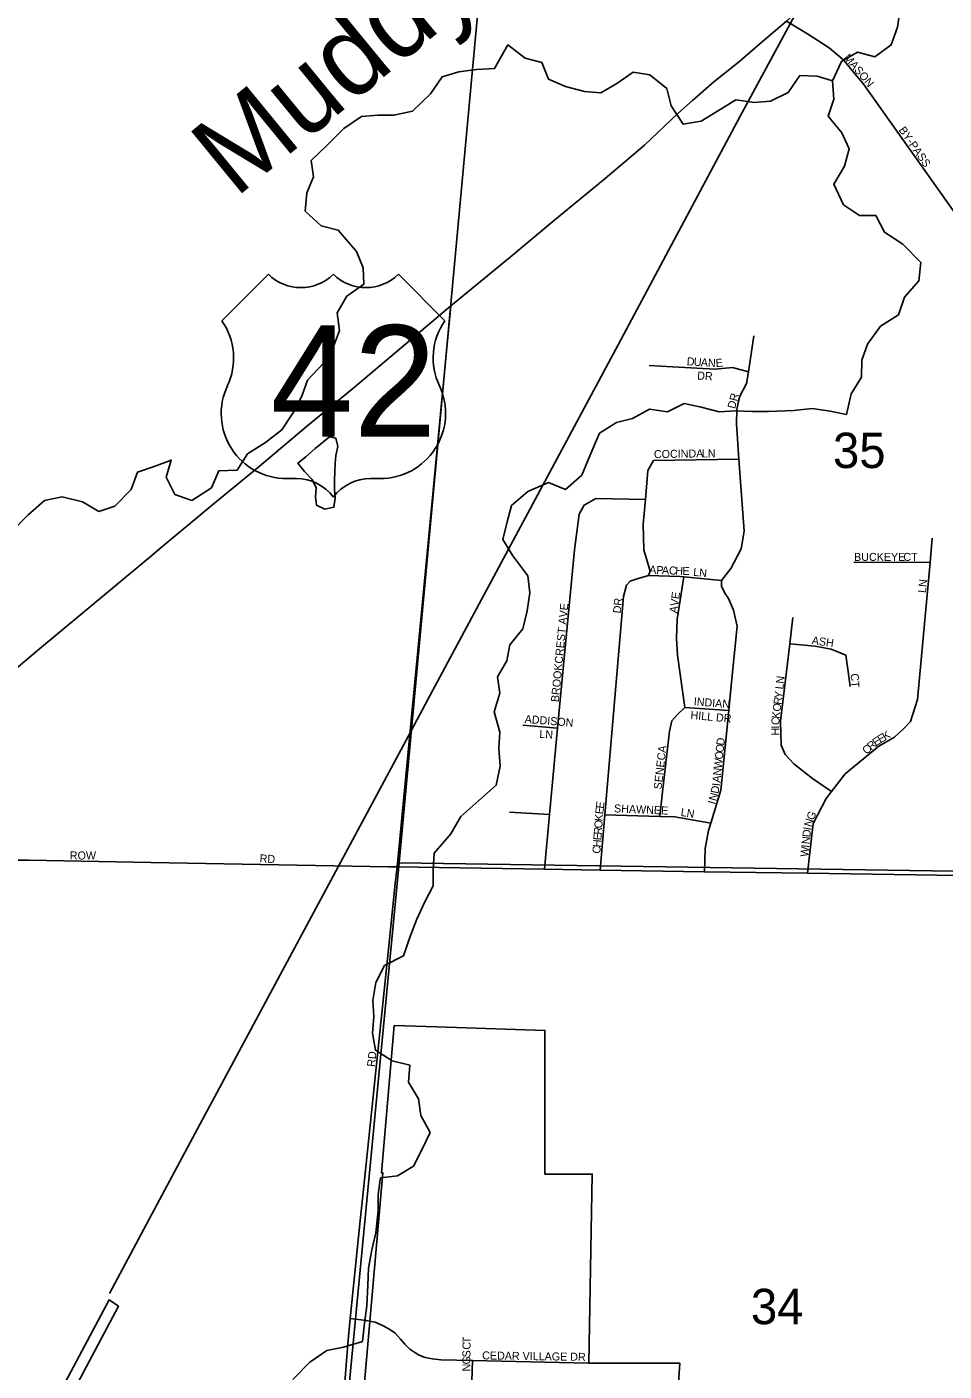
# Model space of a CAD drawing. Extents: x 0 to 1064, y 0 to 440.
# Drawn here: x 128.89 to 146.25, y 124.05 to 149.51 of the extents above; entities that cross this region are included whole.
import ezdxf

# ---------------------------------------------------------------- set-up
doc = ezdxf.new("R2010")
doc.units = 0
for name, color, linetype in [('GM_X_City_Street', 7, 'Continuous'), ('GM_X_City_Street_Text', 7, 'Continuous'), ('GM_X_Corporation', 7, 'Continuous'), ('GM_X_Minor_Lake', 7, 'Continuous'), ('GM_X_Minor_River', 7, 'Continuous'), ('GM_X_Minor_River_Text', 7, 'Continuous'), ('GM_X_Rail_Line', 7, 'Continuous'), ('GM_X_Section', 7, 'Continuous'), ('GM_X_Section_Text', 7, 'Continuous'), ('GM_X_Township_Subdivision', 7, 'Continuous'), ('GM_X_Township_Subdivision_Text', 7, 'Continuous'), ('GM_X_US_Location', 7, 'Continuous'), ('GM_X_US_Route', 7, 'Continuous'), ('GM_X_US_Shield', 7, 'Continuous')]:
    doc.layers.add(name, color=color, linetype=linetype)

msp = doc.modelspace()

# ---------------------------------------------------------------- linework, layer by layer
at = {"layer": 'GM_X_City_Street'}
for points in [[(143.264, 149.615), (143.664, 149.372), (144.073, 149.109), (144.315, 148.901)], [(144.315, 148.901), (144.327, 148.891), (144.625, 148.537)], [(144.625, 148.537), (144.707, 148.439), (146.447, 145.982), (147.245, 144.829), (147.925, 143.917), (148.212, 143.538), (148.477, 143.273), (148.959, 142.952), (150.535, 141.913), (150.768, 141.773), (151.132, 141.613), (151.749, 141.521), (152.603, 141.461)], [(135.894, 133.596), (136.915, 144.223)], [(142.352, 142.394), (142.381, 142.515), (142.507, 142.749), (142.542, 142.971), (142.648, 143.652)], [(140.668, 143.093), (141.105, 143.065), (141.912, 143.024), (142.24, 143.053), (142.542, 142.971)], [(141.713, 133.507), (141.722, 133.948), (141.79, 134.287), (141.833, 134.429), (142.019, 135.049), (142.171, 136.558), (142.213, 136.972), (142.329, 138.156), (142.263, 138.461), (142.164, 138.682), (142.094, 138.781), (142.036, 138.916), (142.032, 139.019), (142.213, 139.247), (142.409, 139.619), (142.465, 139.953), (142.364, 141.318), (142.315, 141.987), (142.321, 142.261), (142.351, 142.388), (142.352, 142.394)], [(139.739, 133.537), (139.827, 134.585), (140.178, 138.719), (140.238, 138.936), (140.306, 139.008), (140.435, 139.054), (140.655, 139.116), (140.681, 139.195), (140.562, 139.605), (140.554, 140.085), (140.593, 140.558), (140.637, 141.105), (140.744, 141.291)], [(140.744, 141.291), (142.364, 141.318)], [(138.682, 133.553), (138.78, 134.593), (138.933, 136.226), (139.25, 139.602), (139.343, 140.275), (139.432, 140.45), (139.653, 140.573), (140.593, 140.558)], [(143.662, 133.477), (143.768, 134.421), (144.015, 134.89), (144.116, 135.023), (144.377, 135.363), (145.014, 135.884), (145.31, 136.054), (145.477, 136.215), (145.608, 136.352), (145.744, 136.768), (145.981, 139.36), (146.023, 139.821)], [(144.537, 139.367), (145.981, 139.36)], [(140.655, 139.116), (141.244, 139.097), (141.318, 139.09), (142.032, 139.019)], [(140.866, 134.553), (140.919, 135.018), (141.047, 136.17), (141.094, 136.364), (141.2, 136.483), (141.342, 136.614), (141.199, 137.608), (141.182, 137.925), (141.196, 138.29), (141.318, 139.09)], [(144.116, 135.023), (143.756, 135.273), (143.403, 135.548), (143.237, 135.728), (143.162, 135.906), (143.153, 136.356), (143.325, 137.819), (143.384, 138.321)], [(143.325, 137.819), (143.804, 137.777), (144.112, 137.722), (144.389, 137.607), (144.431, 137.295), (144.468, 137.015)], [(141.342, 136.614), (142.171, 136.558)], [(138.273, 136.279), (138.933, 136.226)], [(138.025, 134.636), (138.78, 134.593)], [(139.827, 134.585), (140.866, 134.553), (141.152, 134.544), (141.833, 134.429)], [(135.735, 133.599), (131.237, 133.679), (128.934, 133.723), (125.583, 133.723), (124.325, 133.723)], [(136.691, 133.584), (135.894, 133.596), (135.735, 133.599), (135.735, 133.599)], [(135.861, 133.285), (135.894, 133.596)], [(145.3, 133.452), (143.662, 133.477), (141.713, 133.507), (139.739, 133.537), (138.682, 133.553), (136.691, 133.584)], [(151.997, 133.344), (151.837, 133.351), (145.3, 133.452)], [(135.732, 132.039), (135.861, 133.285)], [(135.246, 127.369), (135.732, 132.039)], [(135.198, 126.902), (135.246, 127.369)], [(134.966, 124.566), (135.005, 125.048), (135.198, 126.902)], [(135.005, 125.048), (135.162, 125.029)], [(134.79, 122.382), (134.966, 124.566)]]:
    msp.add_lwpolyline(points, dxfattribs=at)
at = {"layer": 'GM_X_Corporation'}
for points in [[(140.739, 116.919), (141.247, 124.197), (139.525, 124.197), (139.588, 127.782), (138.693, 127.782), (138.693, 130.502), (136.65, 130.566), (135.842, 130.593), (135.598, 127.804), (135.628, 127.802), (135.016, 120.806)], [(129.133, 122.472), (130.625, 125.279), (130.444, 125.399), (128.943, 122.576)]]:
    msp.add_lwpolyline(points, dxfattribs=at)
at = {"layer": 'GM_X_Minor_Lake'}
for points in [[(134.613, 141.745), (134.347, 141.52), (134.171, 141.362), (134.019, 141.241), (134.141, 141.083), (134.286, 140.931), (134.365, 140.773), (134.353, 140.603), (134.371, 140.445), (134.529, 140.372), (134.7, 140.409), (134.724, 140.579), (134.712, 140.743), (134.712, 140.913), (134.718, 141.083), (134.724, 141.234), (134.736, 141.386), (134.773, 141.556)], [(134.773, 141.556), (134.736, 141.714), (134.613, 141.745)]]:
    msp.add_lwpolyline(points, dxfattribs=at)
at = {"layer": 'GM_X_Minor_River'}
for points in [[(145.41, 149.801), (145.367, 149.497), (145.246, 149.163), (144.936, 148.939), (144.607, 149.024), (144.303, 148.847), (144.133, 148.483), (144.157, 148.137), (144.054, 147.815), (144.309, 147.499), (144.449, 147.195), (144.364, 146.867), (144.157, 146.527), (144.34, 146.138), (144.644, 145.932), (144.954, 145.932), (145.118, 145.616), (145.464, 145.391), (145.805, 145.045), (145.768, 144.699), (145.495, 144.389), (145.385, 144.055), (145.045, 143.836), (144.795, 143.496), (144.692, 143.192), (144.686, 142.87), (144.485, 142.555), (144.4, 142.166), (144.09, 142.227), (143.75, 142.281), (143.403, 142.239), (142.923, 142.22), (142.607, 142.22), (142.291, 142.233), (141.987, 142.214), (141.646, 142.306), (141.33, 142.372), (141.014, 142.214), (140.673, 142.263), (140.351, 142.087), (140.047, 142.014), (139.725, 141.813)], [(144.133, 148.483), (143.841, 148.574), (143.519, 148.586), (143.294, 148.264), (142.96, 148.1), (142.65, 148.07), (142.303, 148.125), (141.956, 147.912), (141.646, 147.718), (141.306, 147.663), (141.081, 148.009), (141.002, 148.337), (140.68, 148.598), (140.364, 148.647), (140.054, 148.434), (139.75, 148.258), (139.439, 148.282), (139.081, 148.374), (138.758, 148.513), (138.631, 148.829), (138.321, 148.914), (137.992, 149.163), (137.737, 148.72), (137.397, 148.695), (137.062, 148.653), (136.746, 148.556), (136.527, 148.24), (136.187, 147.906), (135.834, 147.833), (135.53, 147.833), (135.22, 147.809), (134.886, 147.578), (134.575, 147.268), (134.271, 146.976), (134.314, 146.667), (134.186, 146.363), (134.156, 146.017), (134.46, 145.737), (134.782, 145.658), (135.129, 145.251), (135.25, 144.942), (135.268, 144.632), (134.946, 144.407), (134.758, 144.091), (134.806, 143.757), (134.691, 143.453), (134.502, 143.138), (134.198, 142.816), (134.095, 142.512), (133.925, 142.19), (133.712, 141.874), (133.402, 141.637), (133.067, 141.419), (132.867, 141.109), (132.52, 141.097), (132.38, 140.775), (132.009, 140.538), (131.687, 140.647), (131.523, 140.975), (131.62, 141.303), (131.298, 141.182), (130.982, 141.072), (130.866, 140.744), (130.556, 140.429), (130.252, 140.331), (129.942, 140.514), (129.559, 140.605), (129.225, 140.538), (128.908, 140.258), (128.592, 139.937)], [(139.725, 141.813), (139.542, 141.382), (139.39, 141.018), (139.08, 140.744), (138.758, 140.878), (138.369, 140.708), (138.059, 140.441), (137.98, 140.131), (137.895, 139.797), (138.083, 139.487), (138.369, 139.11), (138.405, 138.789), (138.357, 138.448), (138.272, 138.108), (138.028, 137.805), (137.974, 137.501), (137.797, 137.197), (137.84, 136.887), (137.73, 136.535), (137.84, 136.152), (137.822, 135.843), (137.846, 135.508), (137.773, 135.144), (137.445, 134.852), (137.104, 134.555), (136.909, 134.227), (136.599, 133.856), (136.575, 133.546), (136.575, 133.237), (136.411, 132.921), (136.271, 132.611), (136.149, 132.301), (136.016, 131.913), (135.657, 131.73), (135.493, 131.408), (135.438, 131.068), (135.456, 130.764), (135.432, 130.449), (135.487, 130.127), (135.803, 129.926), (136.137, 129.841), (136.113, 129.519), (136.301, 129.203), (136.344, 128.888), (136.52, 128.566), (136.362, 128.238), (136.204, 127.928), (135.9, 127.746), (135.584, 127.709), (135.535, 127.393), (135.535, 127.09), (135.493, 126.67), (135.42, 126.348), (135.353, 125.996), (135.341, 125.68), (135.323, 125.285), (135.28, 124.957), (135.238, 124.611), (134.879, 124.502), (134.563, 124.441), (134.246, 124.222), (133.924, 123.888)]]:
    msp.add_lwpolyline(points, dxfattribs=at)
at = {"layer": 'GM_X_Rail_Line'}
msp.add_lwpolyline([(130.452, 125.519), (131.205, 126.925), (132.073, 128.557), (136.11, 136.077), (136.475, 136.765), (140.076, 143.485), (142.382, 147.803), (143.588, 150.034), (143.998, 150.741)], dxfattribs=at)
at = {"layer": 'GM_X_Section'}
for points in [[(153.404, 149.84), (153.371, 149.447), (151.892, 133.436), (135.935, 133.672), (137.43, 149.859)], [(135.935, 133.672), (151.892, 133.436), (150.318, 117.263), (134.386, 117.523)]]:
    msp.add_lwpolyline(points, close=True, dxfattribs=at)
at = {"layer": 'GM_X_Township_Subdivision'}
for points in [[(135.162, 125.029), (135.313, 125.011), (135.482, 124.978), (135.608, 124.921), (135.739, 124.85), (135.858, 124.766), (135.96, 124.652), (136.039, 124.559), (136.136, 124.466), (136.231, 124.405), (136.315, 124.352), (136.426, 124.309), (136.562, 124.281), (136.721, 124.264), (137.319, 124.248), (139.517, 124.203)], [(137.302, 123.65), (137.319, 124.248)]]:
    msp.add_lwpolyline(points, dxfattribs=at)
at = {"layer": 'GM_X_US_Route'}
for points in [[(142.385, 148.865), (142.763, 149.189), (143.264, 149.615), (143.648, 149.962), (143.919, 150.192), (144.145, 150.414), (144.404, 150.672)], [(141.531, 148.147), (141.886, 148.462), (142.284, 148.778), (142.385, 148.865)], [(131.183, 139.438), (131.207, 139.458), (131.394, 139.614), (132.371, 140.427), (133.286, 141.18), (134.213, 141.963), (135.091, 142.681), (136.062, 143.506), (136.915, 144.223), (138.034, 145.142), (138.881, 145.854), (139.833, 146.637), (140.575, 147.266), (141.213, 147.87), (141.488, 148.109), (141.531, 148.147)], [(128.443, 137.149), (129.131, 137.728), (129.91, 138.375), (130.584, 138.938), (131.183, 139.438)]]:
    msp.add_lwpolyline(points, dxfattribs=at)
at = {"layer": 'GM_X_US_Shield'}
for p, q in [((133.459, 144.82), (132.58, 143.941)), ((136.799, 143.941), (135.92, 144.82)), ((133.811, 140.953), (133.987, 140.953)), ((135.393, 140.953), (135.569, 140.953))]:
    msp.add_line(p, q, dxfattribs=at)
for centre, radius, start, end in [((134.075, 145.447), 0.879, 225.573, 314.427), ((135.305, 145.447), 0.879, 225.573, 314.427), ((131.572, 143.235), 1.23, 334.5471, 35.0009), ((137.807, 143.235), 1.23, 144.9991, 205.4529), ((133.797, 142.183), 1.23, 154.8319, 270.6383), ((135.582, 142.183), 1.23, 269.3617, 25.1681), ((133.987, 140.074), 0.879, 36.8699, 90), ((135.393, 140.074), 0.879, 90, 143.1301)]:
    msp.add_arc(centre, radius, start, end, dxfattribs=at)

# ---------------------------------------------------------------- texts
at = {"layer": 'GM_X_City_Street_Text'}
for s, height, rotation, p in [('MASON', 0.1515, 310.2354, (144.338, 148.915)), ('BY-PASS', 0.1515, 304.6441, (145.38, 147.553)), ('D', 0.152, 355.8879, (141.372, 143.098)), ('U', 0.152, 355.8879, (141.505, 143.089)), ('A', 0.152, 355.9165, (141.638, 143.079)), ('N', 0.152, 357.0431, (141.774, 143.07)), ('E', 0.152, 4.2309, (141.928, 143.063)), ('DR', 0.1515, 356.989, (141.571, 142.828)), ('DR', 0.1515, 75.2542, (142.289, 142.264)), ('COCINDA', 0.1515, 0.9089, (140.756, 141.338)), ('LN', 0.1515, 0, (141.663, 141.352)), ('BUCKEYE', 0.1515, 0, (144.543, 139.392)), ('CT', 0.1515, 0, (145.476, 139.392)), ('A', 0.152, 357.726, (140.664, 139.152)), ('P', 0.152, 357.7039, (140.798, 139.146)), ('A', 0.152, 357.7185, (140.904, 139.142)), ('C', 0.152, 357.7126, (141.037, 139.137)), ('H', 0.152, 357.7041, (141.157, 139.132)), ('E', 0.152, 359.1911, (141.295, 139.127)), ('LN', 0.1515, 353.9946, (141.493, 139.112)), ('LN', 0.1515, 83.9832, (145.901, 138.78)), ('AVE', 0.1515, 82.1434, (141.195, 138.394)), ('BROOKCREST AVE', 0.15152, 84.4718, (138.955, 136.713)), ('DR', 0.1515, 83.9934, (140.128, 138.393)), ('ASH', 0.1515, 351.8765, (143.735, 137.818)), ('N', 0.152, 83.096, (143.214, 137.06)), ('CT', 0.1515, 273.1785, (144.478, 137.258)), ('L', 0.152, 83.0783, (143.201, 136.954)), ('INDIAN', 0.1515, 355.3316, (141.505, 136.658)), ('R', 0.152, 83.0806, (143.166, 136.663)), ('Y', 0.152, 83.096, (143.18, 136.782)), ('ADDISON', 0.1515, 355.4612, (138.305, 136.325)), ('HILL DR', 0.1515, 354.6097, (141.442, 136.402)), ('K', 0.152, 83.3629, (143.134, 136.398)), ('O', 0.152, 83.0756, (143.15, 136.531)), ('LN', 0.1515, 356.989, (138.584, 136.041)), ('H', 0.152, 89.8688, (143.128, 136.083)), ('C', 0.152, 87.06, (143.128, 136.281)), ('I', 0.152, 89.8933, (143.128, 136.217)), ('D', 0.152, 83.9093, (142.085, 135.891)), ('R', 0.152, 40.9095, (144.868, 135.797)), ('E', 0.152, 35.6679, (144.956, 135.873)), ('E', 0.152, 31.0903, (145.04, 135.933)), ('K', 0.152, 31.1695, (145.131, 135.989)), ('SENECA', 0.1515, 83.6589, (140.901, 135.06)), ('O', 0.152, 83.9132, (142.057, 135.625)), ('O', 0.152, 83.8915, (142.071, 135.758)), ('C', 0.152, 41.0123, (144.778, 135.718)), ('N', 0.152, 83.9093, (142.024, 135.32)), ('W', 0.152, 83.9139, (142.038, 135.453)), ('I', 0.152, 83.9414, (142.003, 135.122)), ('A', 0.152, 83.8915, (142.01, 135.188)), ('N', 0.152, 74.2197, (141.934, 134.835)), ('D', 0.152, 78.13, (141.973, 134.975)), ('E', 0.152, 84.1698, (139.795, 134.589)), ('E', 0.152, 83.6749, (139.806, 134.695)), ('SHAWNEE', 0.1515, 357.4721, (139.998, 134.632)), ('LN', 0.1515, 351.0309, (141.254, 134.565)), ('I', 0.152, 74.2348, (141.916, 134.771)), ('O', 0.152, 85.8879, (139.776, 134.324)), ('K', 0.152, 85.603, (139.785, 134.457)), ('N', 0.152, 73.7398, (143.737, 134.345)), ('G', 0.152, 66.865, (143.773, 134.469)), ('E', 0.152, 85.8988, (139.759, 134.098)), ('R', 0.152, 85.926, (139.767, 134.205)), ('N', 0.152, 84.0519, (143.7, 134.021)), ('D', 0.152, 84.0519, (143.714, 134.154)), ('I', 0.152, 80.6145, (143.727, 134.284)), ('C', 0.152, 85.8919, (139.741, 133.845)), ('H', 0.152, 85.9282, (139.75, 133.965)), ('W', 0.152, 84.0519, (143.675, 133.782)), ('I', 0.152, 84.0519, (143.693, 133.955)), ('ROW', 0.1515, 0, (129.703, 133.738)), ('RD', 0.1515, 356.9776, (133.291, 133.685)), ('RD', 0.1515, 83.9946, (135.475, 129.806))]:
    msp.add_text(s, height=height, rotation=rotation, dxfattribs=at).set_placement(p)
at = {"layer": 'GM_X_Minor_River_Text'}
msp.add_text('Muddy', height=1.5151, rotation=39.3233, dxfattribs=at).set_placement((132.831, 146.249))
at = {"layer": 'GM_X_Section_Text'}
for s, p in [('35', (144.143, 141.151)), ('34', (142.59, 124.938))]:
    msp.add_text(s, height=0.6697, rotation=0, dxfattribs=at).set_placement(p)
at = {"layer": 'GM_X_Township_Subdivision_Text'}
for s, height, rotation, p in [('C', 0.152, 89.2699, (137.285, 124.455)), ('T', 0.152, 89.2795, (137.286, 124.575)), ('G', 0.152, 89.2835, (137.281, 124.175)), ('S', 0.152, 89.2896, (137.283, 124.308)), ('CEDAR VILLAGE DR', 0.15152, 359.1389, (137.504, 124.272)), ('N', 0.152, 89.2786, (137.279, 124.042))]:
    msp.add_text(s, height=height, rotation=rotation, dxfattribs=at).set_placement(p)
at = {"layer": 'GM_X_US_Location'}
for s in ['0', '/']:
    msp.add_text(s, height=0.00303, dxfattribs=at).set_placement((134.689, 142.782))
msp.add_text('42', height=0.00303, rotation=0, dxfattribs=at).set_placement((134.063, 142.154))
at = {"layer": 'GM_X_US_Shield'}
msp.add_text('42', height=2.1094, dxfattribs=at).set_placement((133.502, 141.744))

doc.saveas('drawing.dxf')
